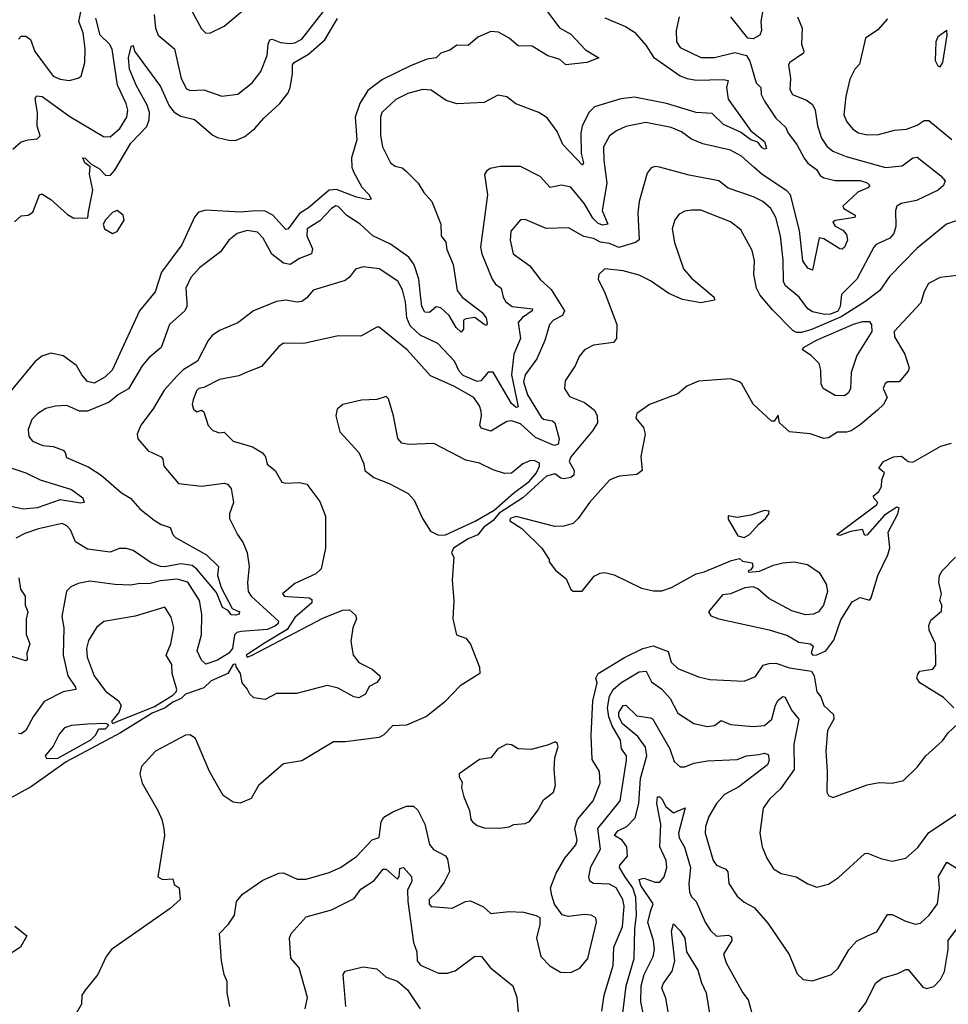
# Model space of a CAD drawing. Extents: x 1552294 to 1694791, y 811929 to 917222.
# Tile 447 of 643: x 1652868 to 1656941, y 859605 to 863922. Entities that reach past the tile are written whole.
import ezdxf

# ---------------------------------------------------------------- set-up
doc = ezdxf.new("R2010")
doc.units = 0

msp = doc.modelspace()

# ---------------------------------------------------------------- linework, layer by layer
at = {"layer": '0CON10XD'}
for points in [[(1653458.4, 863945), (1653463.9, 863885), (1653474.7, 863854.7), (1653547.5, 863795), (1653576.8, 863665), (1653599.5, 863619.5), (1653615, 863612.5), (1653675, 863615.4), (1653755, 863587.5), (1653824.3, 863595.7), (1653888, 863645), (1653925.6, 863695), (1653953.3, 863765), (1653957.7, 863815), (1653965, 863834.2), (1653975, 863837.5), (1654012.3, 863822.3), (1654055, 863817.5), (1654075, 863821), (1654105, 863837.4), (1654266.1, 864043.9)], [(1656134.5, 864005), (1656119.2, 863915), (1656122.2, 863875), (1656115, 863854.2), (1656085, 863838.1), (1656061.4, 863841.4), (1655986.5, 863935)], [(1655176.3, 863966.4), (1655235, 863886.4), (1655285, 863859.1), (1655350.3, 863790.3), (1655407.5, 863755), (1655355, 863734), (1655263.9, 863723.9), (1655237.5, 863747.5), (1655214.6, 863754.6), (1655185, 863763.5), (1655115.5, 863805.5), (1655055, 863808.1), (1655015, 863840.6), (1654967.5, 863867.5), (1654935, 863870.7), (1654877.1, 863845), (1654835, 863808.9), (1654785, 863810), (1654755, 863788.6), (1654715, 863775.6), (1654695, 863755.5), (1654655, 863748.8), (1654585, 863721.8), (1654459.9, 863660.1), (1654395, 863611.1), (1654359.2, 863555), (1654340, 863495), (1654346.2, 863395), (1654323, 863317), (1654324.7, 863275), (1654332, 863255), (1654368.3, 863188.3), (1654401.4, 863155), (1654410, 863135), (1654398, 863132), (1654345, 863143.4), (1654257.9, 863177.9), (1654225.3, 863175.3), (1654135, 863097.7), (1654095, 863072.5), (1654045.2, 863004.8), (1654035, 863002.3), (1653978.8, 863065), (1653945, 863082), (1653905.2, 863084.8), (1653835, 863077.7), (1653685, 863087.5), (1653652.2, 863077.8), (1653634.1, 863055.9), (1653578.8, 862935), (1653489.7, 862815), (1653461.5, 862728.5), (1653393.6, 862645), (1653273.4, 862385), (1653241.1, 862355), (1653195, 862329.1), (1653165, 862336.2), (1653141.1, 862365), (1653116.5, 862406.5), (1653058, 862448), (1653005, 862459.7), (1652965, 862447.1), (1652935, 862421.3), (1652755.3, 862205)], [(1652862.5, 863837.5), (1652875, 863849.6), (1652895, 863850.4), (1652915.5, 863835.5), (1652935, 863782.7), (1653015, 863674.7), (1653045, 863660.9), (1653085, 863655.6), (1653124.4, 863665.6), (1653137.5, 863675), (1653153.6, 863735), (1653155.9, 863795), (1653146.2, 863865), (1653127.8, 863915), (1653139.5, 863970.5)], [(1653619.2, 863969.2), (1653665, 863882), (1653685, 863862.9), (1653705, 863864.3), (1653765, 863894.4), (1653879.9, 863990.1)], [(1652837.7, 863355), (1652875, 863386), (1652905, 863396.2), (1652945, 863399.4), (1652957.4, 863412.6), (1652944.6, 863455), (1652945.9, 863515), (1652935.4, 863574.6), (1652941.5, 863588.5), (1652966.1, 863586.1), (1653087.5, 863497.5), (1653235, 863410), (1653265, 863408.1), (1653306.5, 863445), (1653338.5, 863495), (1653341.8, 863525), (1653334.6, 863554.6), (1653296.4, 863635), (1653273.4, 863793.4), (1653262.5, 863815), (1653221.2, 863855), (1653201.7, 863928.3)], [(1652845, 863035.5), (1652875, 863061.9), (1652905, 863065.5), (1652925, 863078.6), (1652955.6, 863154.4), (1652965, 863159.2), (1653005, 863134.3), (1653078, 863068), (1653105, 863051.4), (1653166.4, 863053.6), (1653170.5, 863079.5), (1653188.8, 863175), (1653174.3, 863245), (1653177.3, 863277.3), (1653153.6, 863295), (1653145, 863316.2), (1653155, 863315.6), (1653180.3, 863290.3), (1653218.7, 863268.7), (1653245, 863241.1), (1653265, 863239.7), (1653285, 863262.4), (1653355, 863380.6), (1653425.8, 863454.2), (1653436.5, 863483.5), (1653437.6, 863515), (1653427.3, 863547.3), (1653378.7, 863635), (1653349.4, 863705), (1653344.8, 863755), (1653357.5, 863805), (1653365, 863808.8), (1653371.1, 863785), (1653485, 863629.2), (1653524.1, 863544.1), (1653545, 863516.6), (1653575, 863498.8), (1653635, 863484.7), (1653715, 863416.1), (1653735.7, 863405.7), (1653785, 863393.3), (1653815, 863392.5), (1653855, 863410.8), (1653899.7, 863445), (1653939, 863491), (1654009.2, 863555), (1654045, 863601.1), (1654054.4, 863625.6), (1654065.2, 863684.8), (1654065.2, 863724.8), (1654071.3, 863735), (1654135, 863770.7), (1654206.1, 863833.9), (1654262.4, 863927.6)], [(1655435, 863930.6), (1655525, 863891.9), (1655565, 863866.9), (1655615, 863810), (1655648.4, 863758.4), (1655765, 863675.7), (1655795, 863663.8), (1655835, 863657.7), (1655955, 863660.5), (1655975.4, 863655.4), (1655968.2, 863625), (1655975, 863573.3), (1656074.4, 863434.4), (1656135, 863388.9), (1656142.9, 863357.1), (1656135, 863354.6), (1656125, 863360.8), (1656105.3, 863385.3), (1656075, 863395.9), (1656029.3, 863429.3), (1655955, 863462.7), (1655905, 863511.1), (1655834.5, 863515.5), (1655705, 863554.4), (1655565, 863581.9), (1655505, 863575.3), (1655389.4, 863540.6), (1655365, 863515.7), (1655335.8, 863455), (1655328.7, 863425), (1655330.5, 863335), (1655340.6, 863295), (1655336.1, 863283.9), (1655250, 863375), (1655225, 863432.5), (1655182.1, 863492.1), (1655145.4, 863515.4), (1655043.6, 863553.6), (1655004.3, 863584.3), (1654965, 863591.4), (1654905, 863558.6), (1654785, 863553.3), (1654738.5, 863568.5), (1654673, 863613), (1654635, 863616.5), (1654571.1, 863598.9), (1654517.2, 863572.8), (1654456.2, 863515), (1654450.9, 863495), (1654451.2, 863415), (1654458.7, 863365), (1654494.3, 863295), (1654515, 863280.6), (1654545, 863272.2), (1654565, 863256.9), (1654615.3, 863205.3), (1654640, 863165), (1654675.4, 863125.4), (1654715.6, 863025), (1654717.1, 862975), (1654737.1, 862947.1), (1654741.2, 862915), (1654768.6, 862848.6), (1654786.4, 862735), (1654808.5, 862705), (1654895, 862640.3), (1654913.5, 862615), (1654918.9, 862591.1), (1654915, 862580.8), (1654905, 862585.5), (1654865, 862616.7), (1654825, 862611.2), (1654814.6, 862605), (1654815.3, 862565), (1654805, 862551.5), (1654782.9, 862572.9), (1654752.3, 862625), (1654715, 862658.8), (1654695, 862663.1), (1654665, 862638.9), (1654645, 862640.4), (1654631.7, 862665), (1654626, 862714), (1654618.8, 862785), (1654597.8, 862847.8), (1654575, 862881.3), (1654495, 862938.6), (1654416.9, 862975), (1654360.9, 863025), (1654303.4, 863063.4), (1654265, 863103.5), (1654255, 863106.1), (1654235, 863094.6), (1654185, 863039.7), (1654128.8, 863005), (1654127.8, 862975), (1654152.7, 862917.3), (1654148.1, 862895), (1654095, 862874.8), (1654055, 862848.9), (1654025, 862855.3), (1653973.5, 862893.5), (1653936.2, 862965), (1653910.6, 862990.6), (1653865, 862998.1), (1653821.9, 862985), (1653785.6, 862955), (1653748.6, 862905), (1653656.1, 862833.9), (1653618.1, 862791.9), (1653597.3, 862745), (1653601.1, 862678.9), (1653601.5, 862665), (1653591.9, 862645), (1653524.6, 862585.4), (1653489.2, 862485), (1653435, 862439.6), (1653405.4, 862405), (1653345.7, 862304.3), (1653301, 862279), (1653260.8, 862245), (1653165, 862206.1), (1653130, 862205), (1653075, 862230), (1653025, 862227.8), (1652983, 862217), (1652948, 862195), (1652921.4, 862168.6), (1652905.5, 862125.5), (1652908.1, 862095), (1652923.5, 862073.5), (1652968.8, 862055), (1653015, 862050.9), (1653058.8, 862035), (1653067.5, 862025), (1653072.6, 862002.6), (1653170.8, 861960.8), (1653225, 861925.5), (1653315, 861847.5), (1653354.7, 861824.7), (1653395, 861777.8), (1653458.3, 861728.3), (1653489.1, 861709.1), (1653527.5, 861695), (1653539.5, 861665), (1653551.6, 861651.6), (1653687.1, 861575), (1653740, 861525), (1653735.5, 861485), (1653752, 861432), (1653800.2, 861340.2), (1653832.5, 861325), (1653830.6, 861315), (1653815, 861310.5), (1653795, 861312.7), (1653781.8, 861331.8), (1653757.9, 861345), (1653730.8, 861410.8), (1653645, 861513.1), (1653625, 861529.2), (1653575, 861535.5), (1653505, 861523), (1653485, 861524.8), (1653445, 861540.6), (1653365, 861594.1), (1653337.1, 861602.9), (1653305, 861603.1), (1653265, 861587.3), (1653165, 861601.2), (1653113.3, 861633.3), (1653090.7, 861685), (1653075, 861702.9), (1653055, 861713.2), (1652950.5, 861689.5), (1652890.4, 861669.6), (1652851.1, 861648.9)], [(1656280, 863935), (1656300, 863885), (1656297.1, 863815), (1656307.8, 863785), (1656305.6, 863775), (1656246, 863735), (1656240, 863725), (1656248.5, 863665), (1656246.2, 863616.2), (1656257.1, 863595), (1656319.5, 863569.5), (1656345, 863550.8), (1656356.5, 863525), (1656367.1, 863457.1), (1656385, 863402.5), (1656407.8, 863367.8), (1656435, 863346.2), (1656492.3, 863322.3), (1656665, 863274.2), (1656738.4, 863281.6), (1656785, 863316.5), (1656805, 863320), (1656908, 863238), (1656926.7, 863215), (1656920.5, 863195), (1656897.1, 863175), (1656801, 863129), (1656733.8, 863116.2), (1656715.6, 863105), (1656709.6, 863085), (1656711.5, 863015), (1656701.8, 862985), (1656685, 862964.6), (1656625, 862936.1), (1656614.8, 862925.2), (1656539.6, 862785), (1656472.8, 862717.2), (1656467.4, 862665), (1656455.9, 862644.1), (1656425, 862631.7), (1656399.8, 862629.8), (1656345, 862641.5), (1656325.5, 862655), (1656286.9, 862705), (1656227.5, 862755), (1656217.5, 862775), (1656217.1, 862867.1), (1656205.6, 862975), (1656183.8, 863055), (1656162.7, 863095), (1656126.9, 863125), (1656087.1, 863145), (1655975, 863183.5), (1655935, 863216.1), (1655805, 863240), (1655674.2, 863275.8), (1655655, 863278), (1655637.7, 863272.3), (1655620.3, 863249.7), (1655584.7, 863125), (1655578.7, 863075), (1655585, 862956.9), (1655568.9, 862945), (1655496.4, 862923.6), (1655455, 862940.6), (1655416.2, 862946.2), (1655385, 862963.5), (1655341.8, 862971.8), (1655275, 863009.1), (1655176.5, 863006.5), (1655085, 863045.7), (1655065, 863044), (1655021.5, 862995), (1655019.6, 862955), (1655031.9, 862895), (1655105, 862842.9), (1655152.3, 862782.3), (1655199.1, 862739.1), (1655257.8, 862645), (1655249.2, 862625), (1655210, 862605), (1655192.5, 862585), (1655171.8, 862515), (1655136.1, 862435), (1655085, 862365.4), (1655078.1, 862335), (1655095, 862277.3), (1655155, 862179.2), (1655165, 862170.3), (1655205, 862163.2), (1655214.8, 862154.8), (1655233.9, 862085), (1655229.7, 862060.3), (1655215.2, 862054.8), (1655205, 862057.9), (1655130.6, 862090.6), (1655065, 862150), (1655025, 862164), (1655005, 862160.5), (1654935, 862117.9), (1654891.4, 862131.4), (1654885.6, 862145), (1654893.6, 862185), (1654891.5, 862205), (1654885, 862229.2), (1654860.6, 862265), (1654772, 862315), (1654670, 862360), (1654567.1, 862475), (1654445, 862573.8), (1654435, 862573.3), (1654365, 862534.2), (1654265, 862536.7), (1654115, 862502.2), (1654025, 862504.5), (1654005, 862489.4), (1653928.3, 862401.7), (1653861.2, 862375)], [(1655760.8, 863935), (1655747.8, 863875), (1655748.5, 863825), (1655765, 863800.4), (1655855, 863756.2), (1655915, 863756.2), (1656005, 863778.4), (1656055.4, 863765), (1656070.6, 863740.6), (1656097.9, 863645), (1656118.1, 863625), (1656120.3, 863595), (1656134.1, 863565), (1656185, 863490.4), (1656229, 863449), (1656238.7, 863425), (1656275.9, 863375), (1656309.5, 863315)], [(1656675, 863925.5), (1656631.9, 863878.1), (1656578.1, 863841.9), (1656552.2, 863727.8), (1656531.2, 863705), (1656508.9, 863661.1), (1656491.1, 863585), (1656483.4, 863505), (1656495.4, 863475), (1656522.3, 863442.3), (1656546.9, 863426.9), (1656585, 863416.8), (1656635, 863418.9), (1656705, 863437.7), (1656757.8, 863442.2), (1656805, 863460), (1656835, 863480.3), (1656855, 863480.2), (1656956.6, 863396.6)], [(1656905, 863715.4), (1656916.5, 863735), (1656936.7, 863855), (1656935, 863875.6), (1656895, 863847.2), (1656886.5, 863825), (1656883.2, 863743.2), (1656895, 863720), (1656905, 863715.4)], [(1656309.5, 863315), (1656325, 863293.4), (1656362.9, 863265), (1656379.1, 863239.1), (1656395, 863229.3), (1656445, 863216.5), (1656555, 863216.5), (1656585, 863206.8), (1656597.5, 863195), (1656588.6, 863185), (1656543.5, 863166.5), (1656478.1, 863105), (1656483.1, 863095), (1656532.2, 863065), (1656531.4, 863055), (1656445, 863041.9), (1656434.4, 863035), (1656445, 863016.9), (1656478.9, 862998.9), (1656495, 862980.6), (1656498.4, 862955), (1656485.1, 862924.9), (1656475, 862916), (1656465, 862917.1), (1656395, 862961.8), (1656375, 862965.6), (1656345.6, 862824.4), (1656325, 862832.2), (1656302.6, 862865), (1656288.3, 862998.3), (1656248.4, 863155), (1656232.5, 863172.5), (1656125, 863243.5), (1656088.4, 863275), (1656033.2, 863323.2), (1655985, 863350.3), (1655865, 863378.6), (1655815, 863398.2), (1655770.9, 863430.9), (1655725, 863448.9), (1655615, 863470.9), (1655526.1, 863453.9), (1655485, 863435.6), (1655455, 863413.1), (1655429.2, 863365), (1655429.7, 863305), (1655443.9, 863205), (1655423, 863085), (1655448.2, 863025), (1655425, 863021.5), (1655405, 863029.3), (1655382.2, 863052.2), (1655345.4, 863115.4), (1655285, 863187.7), (1655245, 863196), (1655195, 863186.2), (1655150.6, 863235), (1655065, 863278.1), (1654975, 863278.1), (1654930.9, 863269.1), (1654915, 863258.8), (1654907, 863243), (1654920.4, 863155), (1654889.2, 862925), (1654895.3, 862895), (1654940.9, 862785), (1654955, 862763.3), (1654979.5, 862745), (1654988.9, 862705), (1655000, 862685), (1655028, 862665), (1655117.7, 862655), (1655116, 862645), (1655072.9, 862617.1), (1655054.2, 862595), (1655064.4, 862525), (1655034.7, 862455.3), (1655025.3, 862365), (1655054.2, 862225), (1655045, 862222.1), (1655025, 862238.6), (1654945, 862376.7), (1654923, 862377), (1654891.2, 862338.8), (1654875, 862335.3), (1654812.5, 862362.5), (1654795, 862381.5), (1654775, 862424.6), (1654701.8, 862501.8), (1654625, 862538.5), (1654580, 862580), (1654565.5, 862615), (1654559.8, 862685), (1654547.5, 862737.5), (1654526.2, 862776.2), (1654445, 862829.7), (1654375, 862839.2), (1654341.1, 862828.9), (1654315, 862793.5), (1654295, 862778.8), (1654155, 862736.4), (1654127.6, 862702.4), (1654105, 862686.5), (1654085, 862683.8), (1654035, 862692.5), (1653995, 862686.9), (1653893.3, 862645), (1653825, 862593.1), (1653745, 862559.2), (1653712.6, 862537.4), (1653695, 862515.7), (1653648.1, 862425), (1653585, 862386.2), (1653559, 862361), (1653502.2, 862297.8), (1653453.8, 862216.2), (1653400, 862145), (1653383.5, 862105), (1653385.6, 862085), (1653431.2, 862031.2), (1653488.8, 862005), (1653496, 861995), (1653500.8, 861965), (1653565, 861888.6), (1653665, 861876.4), (1653765, 861890.6), (1653778.8, 861885), (1653795, 861866.7), (1653805.5, 861805.5), (1653788.5, 861755), (1653787.8, 861735), (1653822.7, 861665), (1653848.7, 861628.7), (1653865, 861584.4), (1653875.1, 861525), (1653867.8, 861455), (1653870.5, 861415), (1653883.7, 861393.7), (1654002.5, 861285), (1654001.8, 861275), (1653989.7, 861265), (1653955, 861248), (1653839.8, 861240.2), (1653820, 861235), (1653810, 861225), (1653800.9, 861165), (1653785.8, 861145), (1653735, 861114.3), (1653685, 861096.1), (1653665, 861113.1), (1653646.2, 861155), (1653665.6, 861225), (1653667.3, 861315), (1653657, 861375), (1653606.1, 861456.1), (1653558.3, 861468.3), (1653485, 861461.6), (1653435, 861448), (1653395, 861450.3), (1653355, 861442.9), (1653285, 861445.6), (1653175, 861460.8), (1653125, 861450), (1653092, 861435), (1653073.6, 861416.4), (1653052.7, 861305), (1653061.8, 861255), (1653058.8, 861135), (1653079.7, 861045), (1653113.5, 860995), (1653114.2, 860985.8), (1653058.8, 860975), (1652975, 860932.9), (1652927.3, 860865), (1652894.6, 860805.4), (1652875, 860791.4), (1652862.5, 860792.5)], [(1653275, 862984.2), (1653295, 862994.2), (1653326.3, 863043.7), (1653321.9, 863065), (1653295, 863085.2), (1653275, 863076.2), (1653244, 863045), (1653233.8, 863025), (1653240, 863005), (1653275, 862984.2)], [(1656975, 863039.6), (1656933.7, 863026.4), (1656805, 862920), (1656683.5, 862796.5), (1656640.8, 862735), (1656575.4, 862684.6), (1656470.8, 862619.2), (1656338, 862562), (1656295, 862549.9), (1656275, 862550.2), (1656259.5, 862559.5), (1656169.8, 862649.8), (1656115, 862716), (1656100, 862745), (1656087.9, 862805), (1656090.4, 862865), (1656080.4, 862910.4), (1656031.1, 863001.1), (1655985.3, 863035.3), (1655855, 863086.4), (1655815, 863087.5), (1655785, 863083.1), (1655760.2, 863069.8), (1655741.9, 863045), (1655730, 863005), (1655740, 862945), (1655780.1, 862830.1), (1655815, 862788.6), (1655913.8, 862705), (1655915, 862692.5), (1655855, 862681.4), (1655775, 862695.4), (1655715, 862721.3), (1655635, 862777.2), (1655585, 862802.2), (1655515, 862820.4), (1655435, 862829.2), (1655408, 862805), (1655405.8, 862785), (1655434.4, 862725), (1655486.7, 862585), (1655485.6, 862524.4), (1655473, 862507), (1655384.6, 862495.4), (1655345.5, 862474.5), (1655321.4, 862445), (1655304.3, 862405), (1655260.9, 862339.1), (1655257.5, 862305), (1655279.3, 862269.3), (1655345, 862244.1), (1655389.8, 862209.8), (1655401.1, 862185), (1655402.2, 862155), (1655380.9, 862119.1), (1655285.5, 862005), (1655278.1, 861985), (1655300.4, 861945), (1655299.1, 861925), (1655285, 861914.7), (1655255, 861908.7), (1655241.4, 861911.4), (1655215, 861930.6), (1655178.8, 861921.2), (1655074.7, 861825), (1654971.6, 861758.4), (1654945, 861726.8), (1654903.3, 861696.7), (1654877.3, 861662.7), (1654835, 861645.9), (1654770.3, 861605), (1654761.8, 861585), (1654771.9, 861565), (1654764.7, 861465), (1654772.2, 861375), (1654767.1, 861295), (1654783.8, 861225), (1654825, 861210.6), (1654845, 861183.3), (1654885, 861082.5), (1654885.6, 861055), (1654799.4, 861000.6), (1654731, 860929), (1654652.8, 860867.2), (1654565, 860829.1), (1654503.7, 860826.3), (1654465, 860786), (1654445, 860774.5), (1654295, 860756), (1654245, 860755.6), (1654105, 860671.8), (1654025, 860659.4), (1653915, 860563.6), (1653882.7, 860507.3), (1653835, 860487.3), (1653805, 860491.3), (1653760.5, 860520.5), (1653700.4, 860625)], [(1656979.5, 862800.5), (1656905, 862791.5), (1656854.3, 862765), (1656835, 862730.9), (1656819.9, 862680.1), (1656702.9, 862555), (1656705, 862532), (1656750.8, 862455), (1656770, 862395), (1656765, 862381.2), (1656725, 862334.4), (1656675.7, 862334.3), (1656663.6, 862326.4), (1656655.7, 862305), (1656673.1, 862265), (1656657.3, 862235), (1656630.6, 862209.4), (1656555, 862145.9), (1656515, 862120), (1656495, 862113.7), (1656455, 862113.6), (1656415, 862088.2), (1656395, 862086.5), (1656335, 862106.9), (1656245, 862115.6), (1656201.2, 862155), (1656195, 862187.5), (1656177.5, 862162.5), (1656165, 862162), (1656085, 862236.9), (1656036, 862325), (1656025, 862333.8), (1655985, 862348.1), (1655845, 862336.6), (1655794.7, 862315), (1655755, 862281.4), (1655629.7, 862235), (1655574.2, 862195), (1655570, 862175), (1655604.5, 862134.5), (1655611.1, 862105), (1655592.9, 862007.1), (1655598.8, 861945), (1655575, 861927.6), (1655499.3, 861920.7), (1655468.9, 861911.1), (1655455, 861903.8), (1655367.1, 861805), (1655317.5, 861735), (1655295, 861713.1), (1655255, 861701.9), (1655215, 861700.5), (1655045, 861743.4), (1655019.6, 861735), (1655018.2, 861725), (1655071.1, 861691.1), (1655157.5, 861605), (1655190, 861555), (1655190, 861545), (1655218, 861508), (1655265, 861470), (1655285, 861423.3), (1655295, 861416.7), (1655335, 861416.7), (1655388.3, 861481.7), (1655414.7, 861495.3), (1655435, 861498.1), (1655475, 861488.1), (1655595, 861430.2), (1655648.2, 861418.2), (1655685, 861418.3), (1655727.6, 861432.4), (1655835, 861491.9), (1655869.5, 861500.5), (1655989.8, 861550.2)], [(1656485, 862272.5), (1656445, 862274.6), (1656392.2, 862305), (1656382.7, 862325), (1656381.5, 862385), (1656374, 862414), (1656340.2, 862450.2), (1656301.2, 862475), (1656305.6, 862485), (1656362.4, 862517.6), (1656525, 862587.3), (1656565, 862599), (1656595, 862598.9), (1656604.6, 862584.6), (1656606.2, 862555), (1656539.9, 862450.1), (1656514.7, 862375), (1656512.5, 862305), (1656503.7, 862286.3), (1656485, 862272.5)], [(1653861.2, 862375), (1653829.1, 862360.9), (1653743.8, 862345), (1653675, 862310), (1653653.8, 862305), (1653642.9, 862295), (1653628.8, 862255), (1653624, 862235), (1653630, 862215), (1653645, 862202.5), (1653665, 862210), (1653675, 862202.5), (1653695, 862143.3), (1653715, 862120.8), (1653745, 862110), (1653765, 862113.8), (1653805, 862074.3), (1653888.9, 862048.9), (1653933.1, 862023.1), (1653945.8, 862005.8), (1653953, 861973), (1653989.2, 861945), (1654017.5, 861895), (1654035, 861890), (1654095, 861893.3), (1654127.5, 861885), (1654185, 861810), (1654210, 861745), (1654210, 861605), (1654190, 861515), (1654167, 861493), (1654075, 861450), (1654020, 861405), (1654030, 861395), (1654042.7, 861392.7), (1654137.3, 861387.3), (1654149.2, 861379.2), (1654150, 861365), (1654075, 861301.1), (1654041.7, 861248.3), (1653941.9, 861188.1), (1653861.9, 861135), (1653865, 861126.7), (1653885, 861133.6), (1654199.9, 861300.1), (1654285, 861333.1), (1654314.5, 861334.5), (1654340.8, 861310.8), (1654346, 861295), (1654329.2, 861255), (1654320.8, 861195), (1654330, 861135), (1654355, 861103.3), (1654413.5, 861075), (1654447.3, 861045), (1654448.8, 861035), (1654435, 861016.4), (1654401.5, 860998.5), (1654385, 860964.8), (1654355, 860948.9), (1654333.5, 860953.5), (1654265, 860991.2), (1654217.1, 861002.9), (1654082.1, 860967.9), (1653995, 860968.1), (1653945, 860941.4), (1653895, 860949.2), (1653877.5, 860965), (1653865, 860988), (1653844.4, 861015), (1653836.8, 861055), (1653817.1, 861085), (1653816.2, 861096.2), (1653803.8, 861095), (1653781.2, 861055), (1653707.2, 861022.8), (1653675, 860992.2), (1653595, 860964), (1653576, 860945), (1653540.2, 860929.8), (1653505.7, 860905), (1653449, 860881), (1653310.8, 860795), (1653071.7, 860668.3), (1652919.6, 860560.4), (1652735, 860458.9)], [(1654705, 861661.8), (1654735, 861662.7), (1654866.4, 861723.6), (1654948.5, 861771.5), (1655033.3, 861846.7), (1655103, 861897), (1655134.7, 861935), (1655148.6, 861965), (1655147.3, 861977.3), (1655125, 861989.4), (1655105, 861987.5), (1655075, 861974), (1655025, 861934.4), (1654995, 861931.8), (1654945, 861947.9), (1654885, 861978.2), (1654825, 861991.1), (1654684.3, 862064.3), (1654575, 862059.8), (1654544.7, 862064.7), (1654526.2, 862086.2), (1654508, 862185), (1654485, 862260), (1654475, 862270), (1654435, 862256.9), (1654366.8, 862253.2), (1654285.6, 862234.4), (1654261.2, 862215), (1654254.2, 862185), (1654272, 862115), (1654355.8, 862025), (1654377.5, 861975), (1654382.5, 861945), (1654421.5, 861915), (1654488.8, 861888.8), (1654572.5, 861845), (1654598, 861815), (1654635, 861734.6), (1654669.9, 861679.9), (1654705, 861661.8)], [(1655989.8, 861550.2), (1656025, 861560), (1656038.3, 861548.3), (1656080, 861540), (1656083.3, 861525), (1656075, 861510), (1656062.5, 861505), (1656065, 861500), (1656113.6, 861503.6), (1656175, 861530.8), (1656215, 861540.8), (1656265, 861544.3), (1656323, 861533), (1656375, 861498.8), (1656405, 861447.5), (1656411.2, 861415), (1656393.8, 861355), (1656371.2, 861325), (1656350, 861315), (1656315, 861312.3), (1656255, 861329.8), (1656154.5, 861384.5), (1656105, 861426.9), (1656085, 861435.6), (1656048.9, 861431.1), (1655985.8, 861405), (1655950, 861400), (1655889.3, 861325), (1655898.9, 861308.9), (1655934.8, 861294.8), (1656155, 861247.4), (1656235, 861222.3), (1656285, 861193.2), (1656336.2, 861185), (1656348, 861175), (1656340, 861145), (1656346.2, 861136.2), (1656365, 861137.1), (1656403.8, 861155), (1656438.3, 861201.7), (1656469.1, 861290.9), (1656519.8, 861370.2), (1656555, 861388.8), (1656595, 861376.7), (1656602.5, 861387.5), (1656631.9, 861485), (1656676, 861575), (1656684.1, 861605.9), (1656677.7, 861675), (1656720, 861755), (1656725, 861782.5), (1656715, 861784), (1656660.5, 861749.5), (1656585, 861663.8), (1656575, 861660), (1656565, 861686.7), (1656512, 861678), (1656465, 861660), (1656452.5, 861665), (1656626.7, 861795), (1656632.5, 861805), (1656613.9, 861823.9), (1656613.3, 861835), (1656636.4, 861853.6), (1656647.5, 861875), (1656650, 861905), (1656661.2, 861935), (1656636, 861955), (1656656.2, 861985), (1656700, 862005), (1656735, 862008.3), (1656765, 861985.5), (1656785, 861982.1), (1656908.3, 862051.7), (1656955, 862065.8)], [(1652715, 861994.8), (1652894.3, 861935.7), (1652958, 861905), (1653095, 861862.3), (1653144.5, 861825), (1653151.4, 861805), (1653135, 861801.8), (1653045, 861817.5), (1652945, 861781.4), (1652885, 861776.5), (1652808.3, 861791.7)], [(1656045, 861652), (1656069.1, 861665), (1656109.3, 861710.7), (1656139.5, 861735), (1656153.8, 861755), (1656155, 861767.5), (1656135, 861770.8), (1656075, 861750), (1656015, 861738.8), (1655975, 861746.7), (1655975, 861732.5), (1656018.3, 861658.3), (1656045, 861652)], [(1656964.6, 860905), (1656920.6, 860950.6), (1656815.6, 861015), (1656802.9, 861035), (1656807.1, 861052.9), (1656816.7, 861065), (1656873.8, 861075), (1656886.8, 861093.2), (1656884.2, 861185.8), (1656857.6, 861245), (1656855, 861266.2), (1656865, 861289.3), (1656910.8, 861329.2), (1656912.7, 861355), (1656904.2, 861375.8), (1656910.6, 861405), (1656899.7, 861455), (1656903.1, 861485), (1656914.4, 861505), (1656972.5, 861565)], [(1652864.8, 861475), (1652871.1, 861425), (1652891.8, 861395), (1652892.3, 861355), (1652903.2, 861325), (1652895.8, 861294.2), (1652895.9, 861225.9), (1652912.9, 861185), (1652898.7, 861145), (1652900.8, 861115), (1652895, 861111.5), (1652805, 861138.7)], [(1653275, 860836.7), (1653295, 860844.5), (1653458.9, 860911.1), (1653540.3, 860959.7), (1653554.3, 860975), (1653557.1, 860985), (1653536.7, 861055), (1653534.6, 861095), (1653510.5, 861135), (1653530.7, 861185), (1653543.6, 861255), (1653531.9, 861301.9), (1653505, 861346.2), (1653375, 861307.1), (1653236.7, 861283.3), (1653205, 861257.5), (1653169.6, 861200.4), (1653160.5, 861165), (1653163.7, 861126.4), (1653194.2, 861045), (1653245, 860978.2), (1653300.8, 860935), (1653313.8, 860915), (1653302.5, 860885), (1653270.8, 860845), (1653275, 860836.7)], [(1653789.7, 859595), (1653777.4, 859655), (1653777.4, 859705), (1653764.8, 859735), (1653753.1, 859795), (1653744.6, 859915.4), (1653784.3, 859955.7), (1653810.6, 859995), (1653819.2, 860055), (1653845, 860087.1), (1653935, 860148.8), (1654005, 860180), (1654025, 860181.2), (1654085, 860152.9), (1654125, 860153.1), (1654225, 860182), (1654275, 860204.7), (1654345, 860252.5), (1654413.9, 860326.1), (1654445, 860335.5), (1654453.2, 860405), (1654465, 860424.7), (1654505, 860449.2), (1654565, 860472.9), (1654595, 860473.3), (1654615, 860455.8), (1654644.7, 860395), (1654664.8, 860304.8), (1654683.7, 860283.7), (1654735, 860255.4), (1654745, 860241.4), (1654752.9, 860187.1), (1654729.5, 860140.5), (1654700.5, 860099.5), (1654663.3, 860065), (1654664.5, 860044.5), (1654673.4, 860033.4), (1654765, 860026.7), (1654823.8, 860056.2), (1654845, 860059.1), (1654902.2, 860032.2), (1654935, 860002.5), (1655015, 860011.9), (1655078.1, 860008.1), (1655133.6, 859993.6), (1655150, 859985), (1655150, 859955), (1655134.2, 859895), (1655154, 859815), (1655193.3, 859773.3), (1655240, 859745), (1655285.7, 859744.3), (1655325, 859762.9), (1655360.5, 859805), (1655398.2, 859965), (1655394.4, 859984.4), (1655375, 859995.5), (1655345, 859999.1), (1655275, 859989.2), (1655247.7, 859997.7), (1655213.9, 860043.9), (1655202.1, 860082.1), (1655195.7, 860115), (1655220.5, 860179.5), (1655258.5, 860245), (1655306.7, 860303.3), (1655313.1, 860325), (1655302.6, 860375), (1655314.7, 860415), (1655383.6, 860496.4), (1655414.7, 860575), (1655410.8, 860625), (1655378.6, 860678.6), (1655374.1, 860785), (1655381.4, 860935), (1655400.8, 861015), (1655395.7, 861035), (1655405.4, 861055), (1655520.4, 861125), (1655601.1, 861165), (1655646.2, 861176.2), (1655712, 861152), (1655725.5, 861105), (1655755, 861077.9), (1655845, 861040.4), (1655895, 861028.5), (1656045, 861021.2), (1656095, 861042), (1656128.3, 861091.7), (1656155, 861099.8), (1656185, 861100.1), (1656245, 861080), (1656341.5, 861065), (1656352.5, 861045), (1656364.2, 860975), (1656382.4, 860952.4), (1656395.6, 860915), (1656437.5, 860875), (1656439.4, 860855), (1656411.8, 860805), (1656403.1, 860715), (1656410, 860625), (1656408, 860535), (1656415, 860520), (1656435, 860512), (1656585, 860567.1), (1656637.7, 860577.7), (1656695, 860574), (1656745, 860585.8), (1656805, 860644), (1656842, 860695), (1656915, 860759.4), (1656940.6, 860795), (1656982.9, 860835)], [(1655421.8, 859575), (1655431.6, 859645), (1655471.1, 859775), (1655473.8, 859855), (1655511.8, 859945), (1655518.8, 860035), (1655513.9, 860065), (1655484.6, 860115), (1655455, 860130.8), (1655384.2, 860135), (1655369.1, 860145), (1655363.7, 860163.6), (1655372.8, 860207.2), (1655415.3, 860285), (1655403.3, 860375), (1655502.4, 860497.6), (1655529.7, 860675), (1655529.6, 860695), (1655507.3, 860725), (1655502.8, 860762.8), (1655466.2, 860826.2), (1655451.9, 860865), (1655446.7, 860905), (1655454.4, 860955.6), (1655471.3, 860985), (1655505, 861014.9), (1655585, 861062), (1655615.9, 861065.9), (1655639.4, 861019.4), (1655685, 860986.2), (1655720.8, 860945), (1655755, 860881.5), (1655825, 860835.5), (1655885, 860822.2), (1655915, 860827.8), (1655945, 860848.5), (1655985, 860831.2), (1656085, 860822.3), (1656135, 860826.8), (1656167.6, 860855), (1656183.5, 860916.5), (1656195, 860938.1), (1656215, 860954.2), (1656225, 860950.8), (1656252.8, 860895), (1656284.7, 860854.7), (1656263.3, 860745), (1656264.6, 860635), (1656205, 860548.9), (1656156.4, 860503.6), (1656129.1, 860465), (1656113.8, 860355), (1656124.6, 860295), (1656145.5, 860245), (1656175, 860198.6), (1656208, 860178), (1656273.3, 860163.3), (1656325, 860132.5), (1656365, 860118), (1656415, 860131.4), (1656458.9, 860161.1), (1656575, 860265.7), (1656587, 860267), (1656645, 860244.4), (1656695, 860232.9), (1656755, 860246), (1656807.4, 860292.6), (1656855, 860358.1), (1656986, 860445)], [(1655513.7, 859566.3), (1655528.5, 859685), (1655563.6, 859805), (1655565.6, 859935), (1655574.1, 859995), (1655570.1, 860075), (1655557.9, 860115), (1655525, 860160.9), (1655498.1, 860205), (1655499.6, 860215), (1655534.4, 860255), (1655530.3, 860295), (1655510.8, 860325), (1655477.2, 860345), (1655491.2, 860365), (1655530.3, 860385), (1655567, 860423), (1655583, 860485), (1655591.2, 860595), (1655619, 860695), (1655612.5, 860732.5), (1655579.6, 860779.6), (1655512.5, 860835), (1655496.5, 860865), (1655496.1, 860885), (1655515, 860914.3), (1655526.4, 860916.4), (1655575, 860869.1), (1655635, 860860.8), (1655645, 860854.5), (1655719.7, 860725), (1655738.8, 860668.8), (1655765, 860645.7), (1655785, 860645.6), (1655825, 860661.8), (1655885, 860672.4), (1656015, 860677.5), (1656056, 860694), (1656110.3, 860699.7), (1656135.4, 860705.4), (1656150.2, 860700.2), (1656155.9, 860675), (1656147.8, 860655), (1656021.7, 860558.3), (1655958.9, 860525), (1655924.8, 860485.2), (1655891.2, 860428.8), (1655875.4, 860385), (1655874.6, 860355), (1655909.2, 860235), (1655924.6, 860214.6), (1655965, 860197.5), (1655974.3, 860185), (1655978.9, 860135), (1656015, 860078.6), (1656045, 860052.2), (1656088.9, 860028.9), (1656150, 859960), (1656242.4, 859822.4), (1656277.8, 859737.8), (1656305, 859714.2), (1656345, 859708.1), (1656428, 859735), (1656457.3, 859762.7), (1656505, 859844), (1656538.2, 859881.8), (1656586.7, 859905), (1656626.9, 859923.1), (1656675, 859998.8), (1656695, 859998.1), (1656750.6, 859970.6), (1656795, 859956.7), (1656818.9, 859961.1), (1656856.7, 859995), (1656894.1, 860045.9), (1656902.1, 860115), (1656898.4, 860165), (1656935, 860228.5), (1656975, 860203.5)], [(1652985, 860682.5), (1653035, 860684.1), (1653180.4, 860765), (1653200.9, 860785), (1653215, 860812.5), (1653245, 860812.5), (1653258.8, 860828.8), (1653245.5, 860835.5), (1653165, 860833.3), (1653095, 860827.1), (1653065, 860816.9), (1653040.8, 860789.2), (1653015, 860736.9), (1652980, 860695), (1652985, 860682.5)], [(1653700.4, 860625), (1653639.7, 860769.7), (1653615, 860786.9), (1653595, 860784.2), (1653463.3, 860715), (1653402.6, 860647.4), (1653395.3, 860615), (1653405.8, 860575), (1653473.6, 860455), (1653491.5, 860415), (1653500.6, 860375), (1653502.9, 860345), (1653474.4, 860164.4), (1653495, 860152.5), (1653540, 860155), (1653545, 860130), (1653567.5, 860115), (1653571.2, 860065), (1653528.2, 860025), (1653270.6, 859845), (1653248, 859815), (1653210.8, 859735), (1653155, 859666.2), (1653140, 859645), (1653138.8, 859605), (1653116.2, 859565)], [(1654973.6, 860376.4), (1655015, 860383.3), (1655035, 860393.8), (1655085, 860397.5), (1655104.3, 860405.7), (1655142.3, 860457.7), (1655165, 860502), (1655208.8, 860535), (1655218.6, 860565), (1655211.8, 860635), (1655214.5, 860685), (1655229.4, 860735), (1655225, 860750), (1655216, 860756), (1655187.7, 860742.3), (1655111.7, 860721.7), (1655055, 860724.5), (1655025, 860743.1), (1655005, 860746.1), (1654965.7, 860725), (1654934.3, 860685.7), (1654885, 860678.1), (1654796.2, 860615), (1654795, 860602.5), (1654809.3, 860579.3), (1654806.2, 860555), (1654816.2, 860515), (1654841.2, 860455), (1654846.2, 860415), (1654854.3, 860404.3), (1654875, 860388.8), (1654905, 860378), (1654973.6, 860376.4)], [(1655607.2, 859545), (1655593, 859615), (1655593.2, 859685), (1655607.7, 859735), (1655645.9, 859814.1), (1655652.3, 859845), (1655647.6, 859885), (1655623.8, 859963.8), (1655635, 860011.4), (1655646.4, 860045), (1655592, 860125), (1655585, 860151.9), (1655605, 860157.5), (1655655, 860140.2), (1655675, 860140.3), (1655695, 860163.1), (1655706.2, 860205), (1655702.9, 860235), (1655675.6, 860295), (1655680, 860395), (1655662.4, 860485), (1655665, 860514), (1655675, 860514.6), (1655685, 860505.9), (1655702.3, 860472.3), (1655735, 860443.8), (1655786.9, 860466.9), (1655757.8, 860355), (1655761, 860335), (1655783.6, 860293.6), (1655810.5, 860205), (1655802.8, 860132.8), (1655806.1, 860096.1), (1655815, 860075.6), (1655835.3, 860055.3), (1655874.1, 859965), (1655898.4, 859928.4), (1655925, 859904), (1655977.6, 859907.6), (1655990.2, 859900.2), (1655991.3, 859885), (1655955.4, 859825), (1655967.1, 859787.1), (1656040, 859655), (1656063.6, 859623.6), (1656085.7, 859545)], [(1654120, 859585), (1654130, 859635), (1654094.5, 859764.5), (1654056.9, 859806.9), (1654051.9, 859895), (1654058.5, 859915), (1654125, 859988.6), (1654235, 860019.4), (1654335, 860068.9), (1654365, 860108.9), (1654422.1, 860147.9), (1654462.4, 860197.6), (1654475, 860197.7), (1654525, 860153.1), (1654532.2, 860165), (1654535, 860200.8), (1654551.2, 860205), (1654586.7, 860165), (1654587.3, 860145), (1654569.2, 860105), (1654570.3, 860055), (1654595.7, 859875.7), (1654610, 859835), (1654610.7, 859795), (1654626.1, 859776.1), (1654705, 859740.6), (1654745, 859741.2), (1654778.1, 859751.9), (1654865, 859815.7), (1654892.9, 859815), (1654932.7, 859765), (1655031.3, 859685), (1655048.9, 859635), (1655056.7, 859535)], [(1652847.3, 859947.3), (1652898.6, 859905), (1652872.2, 859855), (1652809.2, 859815)], [(1655719.3, 859530.7), (1655702, 859632), (1655684.6, 859675), (1655690, 859695), (1655729.4, 859750.6), (1655740.9, 859795), (1655727.1, 859925), (1655735, 859957.5), (1655765, 859927.5), (1655785.5, 859895), (1655792, 859835), (1655842.1, 859755), (1655858.5, 859698.5), (1655879.5, 859655), (1655894.2, 859565)], [(1656525, 859540.6), (1656578.7, 859611.3), (1656621.9, 859698.1), (1656650.2, 859719.8), (1656719.7, 859740.3), (1656755, 859757.8), (1656765, 859756.7), (1656829.8, 859679.8), (1656846.4, 859673.6), (1656876.9, 859683.1), (1656907, 859713), (1656925, 859748.6), (1656939.7, 859845), (1656940, 859885), (1656978.8, 859935)], [(1654298, 859595), (1654286.7, 859735), (1654295, 859750), (1654375, 859768.6), (1654435, 859760), (1654475, 859724.3), (1654525, 859705.6), (1654568.4, 859668.4), (1654624.4, 859584.4)]]:
    msp.add_lwpolyline(points, dxfattribs=at)

doc.saveas('drawing.dxf')
